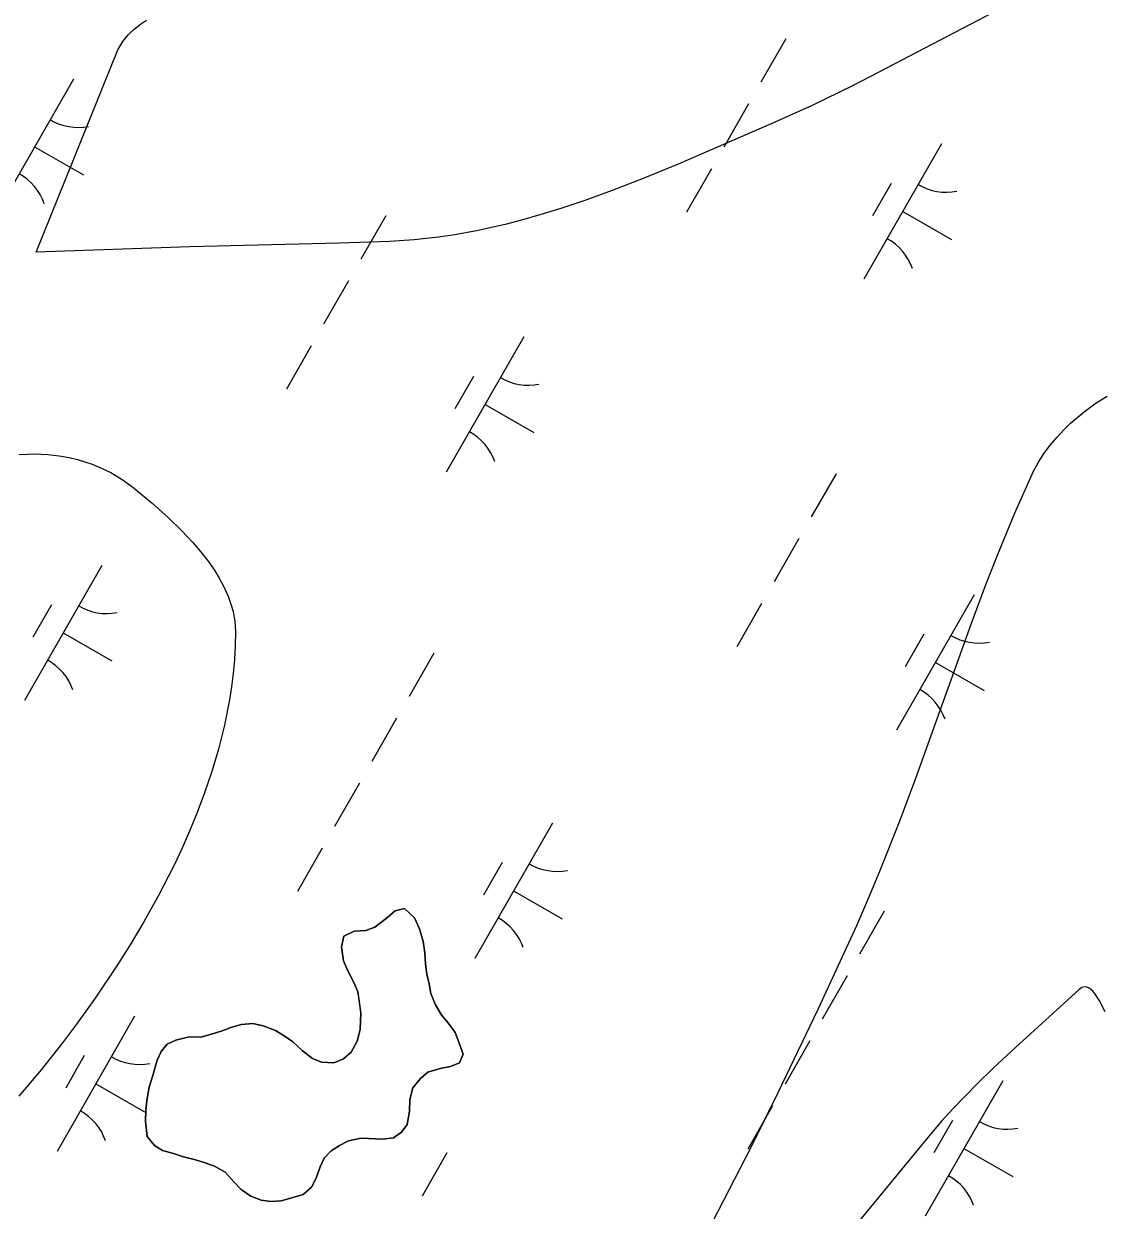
# Model space of a CAD drawing. Extents: x 3930721 to 3950824, y 220441 to 242861.
# Drawn here: x 3944760.9 to 3945106.2, y 232372.8 to 232753.3 of the extents above; entities that cross this region are included whole.
import ezdxf

# ---------------------------------------------------------------- set-up
doc = ezdxf.new("R2010")
doc.units = 0
for name, color, linetype in [('V-SITE-VEGE', 7, 'Continuous'), ('V-TOPO-SHOR', 7, 'Continuous'), ('V-WETL-SWMP', 7, 'Continuous')]:
    doc.layers.add(name, color=color, linetype=linetype)

msp = doc.modelspace()

# ---------------------------------------------------------------- linework, layer by layer
at = {"layer": 'V-SITE-VEGE'}
for points in [[(3945081.15, 232761.99), (3945034.95, 232737.71), (3945026.47, 232733.39), (3945013.6, 232727.12), (3945000.46, 232721.17), (3944970.65, 232708.28), (3944959.37, 232703.65), (3944949.45, 232699.79), (3944940.73, 232696.63), (3944933.05, 232694.05), (3944926.31, 232691.97), (3944920.38, 232690.29), (3944915.17, 232688.95), (3944906, 232686.9), (3944899.08, 232685.64), (3944893.86, 232684.86), (3944885.99, 232683.99), (3944878.07, 232683.48), (3944862.09, 232682.96), (3944814.14, 232681.77), (3944764.83, 232680.08), (3944791.06, 232744.92), (3944792.62, 232747.54), (3944794.39, 232749.73), (3944796.29, 232751.57), (3944798.27, 232753.12), (3944800.27, 232754.43)], [(3944981.87, 232369.48), (3944993.86, 232392.86), (3945002.65, 232410.56), (3945015.48, 232437.31), (3945027.86, 232464.2), (3945031.77, 232473.11), (3945035.28, 232481.53), (3945041.54, 232497.43), (3945046.75, 232511.44), (3945064.48, 232560.81), (3945069.11, 232573.14), (3945072.71, 232582.36), (3945078.39, 232596.14), (3945084.48, 232609.82), (3945086.05, 232612.75), (3945087.9, 232615.59), (3945089.94, 232618.27), (3945092.07, 232620.77), (3945094.24, 232623.07), (3945096.39, 232625.17), (3945100.68, 232628.84), (3945104.6, 232631.7), (3945108.09, 232633.85)], [(3944759.41, 232615.21), (3944764.31, 232615.33), (3944768.56, 232615.14), (3944772.23, 232614.72), (3944775.41, 232614.16), (3944778.14, 232613.52), (3944782.83, 232612.03), (3944786.25, 232610.61), (3944788.75, 232609.37), (3944792.39, 232607.2)], [(3944792.39, 232607.2), (3944795.87, 232604.68), (3944802, 232599.61), (3944807.21, 232594.96), (3944811.55, 232590.74), (3944815.1, 232586.94), (3944817.97, 232583.55), (3944820.28, 232580.52), (3944822.11, 232577.85), (3944823.56, 232575.48), (3944824.71, 232573.39), (3944826.4, 232569.7), (3944827.39, 232566.9), (3944827.97, 232564.79), (3944828.54, 232561.62), (3944828.75, 232558.42), (3944828.68, 232553.83)], [(3944828.68, 232553.83), (3944828.43, 232549.34), (3944828.04, 232544.96), (3944827.51, 232540.69), (3944826.87, 232536.52), (3944825.26, 232528.4), (3944823.33, 232520.73), (3944821.18, 232513.51), (3944818.87, 232506.72), (3944816.47, 232500.34), (3944814, 232494.37), (3944811.53, 232488.77), (3944809.06, 232483.53), (3944804.07, 232473.76), (3944799.35, 232465.28), (3944794.98, 232457.92), (3944790.97, 232451.55), (3944783.6, 232440.57), (3944777.81, 232432.5), (3944773.33, 232426.56), (3944766.43, 232417.84), (3944759.34, 232409.38)], [(3945107.44, 232436.44), (3945105.54, 232440.19), (3945104.06, 232442.42), (3945103.46, 232443.13), (3945102.38, 232444.04), (3945101.57, 232444.41), (3945100.96, 232444.5), (3945100.03, 232444.29), (3945099.1, 232443.64), (3945078.73, 232425.08), (3945071.64, 232418.47), (3945066.39, 232413.38), (3945058.76, 232405.52), (3945055.11, 232401.49), (3945051.6, 232397.38), (3945021.35, 232360.57)]]:
    msp.add_lwpolyline(points, dxfattribs=at)
at = {"layer": 'V-TOPO-SHOR'}
msp.add_lwpolyline([(3944869.04, 232395.93), (3944864.96, 232395.07), (3944862.03, 232393.57), (3944859.42, 232391.91), (3944857.16, 232389.59), (3944855.88, 232386.8), (3944854.6, 232383.18), (3944853.16, 232380.22), (3944850.4, 232377.9), (3944846.81, 232376.88), (3944843.38, 232375.87), (3944840.11, 232375.67), (3944837, 232376.13), (3944833.71, 232377.41), (3944830.58, 232379.5), (3944828.26, 232381.93), (3944825.45, 232385.02), (3944821.99, 232386.95), (3944819.03, 232388.06), (3944815.91, 232389.01), (3944812.14, 232389.96), (3944808.85, 232391.07), (3944805.4, 232392.02), (3944802.77, 232393.63), (3944800.45, 232396.55), (3944799.91, 232401.29), (3944800.03, 232405.06), (3944800.49, 232408.66), (3944801.11, 232412.27), (3944802.22, 232416.05), (3944803.64, 232420.97), (3944804.92, 232423.77), (3944806.86, 232426.08), (3944809.63, 232427.42), (3944813.88, 232428.44), (3944817.64, 232428.32), (3944821.07, 232429.33), (3944824.5, 232430.35), (3944827.59, 232431.53), (3944830.7, 232432.38), (3944834.29, 232432.74), (3944837.57, 232431.96), (3944841.52, 232430.52), (3944844.32, 232428.75), (3944847.12, 232426.81), (3944850.1, 232424.06), (3944853.4, 232421.48), (3944856.35, 232420.36), (3944860.29, 232420.07), (3944863.38, 232421.41), (3944865.82, 232423.57), (3944867.75, 232427.02), (3944868.69, 232430.8), (3944868.96, 232436.04), (3944868.44, 232439.47), (3944867.91, 232442.9), (3944866.74, 232445.67), (3944864.73, 232449.58), (3944863.39, 232452.84), (3944862.69, 232457.26), (3944863.48, 232460.7), (3944866.73, 232462.37), (3944870.5, 232462.57), (3944873.43, 232463.59), (3944877, 232466.4), (3944879.93, 232468.89), (3944882.87, 232469.57), (3944886.17, 232466.66), (3944887.68, 232463.07), (3944888.87, 232458.99), (3944889.39, 232455.4), (3944889.59, 232451.8), (3944890.12, 232448.53), (3944890.8, 232445.43), (3944891.33, 232442.32), (3944892.83, 232438.74), (3944894.83, 232435.32), (3944896.82, 232433.05), (3944899.15, 232429.8), (3944900.66, 232425.88), (3944901.67, 232422.95), (3944900.55, 232420.15), (3944897.62, 232418.98), (3944894.35, 232418.29), (3944890.44, 232417.11), (3944888, 232415.12), (3944885.58, 232412.14), (3944884.63, 232408.37), (3944884.5, 232404.6), (3944883.73, 232400.34), (3944881.95, 232397.87), (3944879.35, 232396.04), (3944875.92, 232395.68), (3944869.04, 232395.93)], dxfattribs=at)
at = {"layer": 'V-WETL-SWMP'}
for p, q in [((3945005.12, 232748.41), (3944997.16, 232734.53)), ((3944776.81, 232735.51), (3944751.96, 232692.12)), ((3944993.19, 232727.58), (3944985.24, 232713.7)), ((3944764.38, 232713.82), (3944780, 232704.87)), ((3945055.02, 232714.74), (3945030.17, 232671.35)), ((3944981.26, 232706.76), (3944973.31, 232692.87)), ((3945038.88, 232702.08), (3945032.91, 232691.67)), ((3944876.88, 232691.69), (3944868.93, 232677.8)), ((3945042.59, 232693.04), (3945058.21, 232684.1)), ((3944864.95, 232670.86), (3944857, 232656.97)), ((3944921.15, 232652.85), (3944896.3, 232609.46)), ((3944853.03, 232650.03), (3944845.07, 232636.15)), ((3944905.01, 232640.19), (3944899.05, 232629.78)), ((3944908.72, 232631.15), (3944924.34, 232622.21)), ((3945021.22, 232609.02), (3945013.27, 232595.14)), ((3945009.29, 232588.19), (3945001.34, 232574.31)), ((3944785.96, 232579.63), (3944761.11, 232536.25)), ((3945065.49, 232570.18), (3945040.64, 232526.79)), ((3944769.82, 232566.98), (3944763.85, 232556.57)), ((3944997.37, 232567.37), (3944989.42, 232553.48)), ((3944773.53, 232557.94), (3944789.15, 232548.99)), ((3945049.35, 232557.53), (3945043.39, 232547.11)), ((3944892.33, 232551.47), (3944884.37, 232537.58)), ((3945053.07, 232548.49), (3945068.68, 232539.54)), ((3944880.4, 232530.64), (3944872.45, 232516.76)), ((3944868.47, 232509.82), (3944860.52, 232495.93)), ((3944930.3, 232496.97), (3944905.45, 232453.58)), ((3944856.54, 232488.99), (3944848.59, 232475.1)), ((3944914.16, 232484.32), (3944908.2, 232473.9)), ((3944917.87, 232475.27), (3944933.49, 232466.33)), ((3944877, 232466.4), (3944873.43, 232463.59)), ((3944879.93, 232468.89), (3944877, 232466.4)), ((3944882.87, 232469.57), (3944879.93, 232468.89)), ((3944886.17, 232466.66), (3944882.87, 232469.57)), ((3944887.68, 232463.07), (3944886.17, 232466.66)), ((3945036.67, 232468.8), (3945028.72, 232454.92)), ((3944870.5, 232462.57), (3944866.73, 232462.37)), ((3944873.43, 232463.59), (3944870.5, 232462.57)), ((3944888.87, 232458.99), (3944887.68, 232463.07)), ((3944863.48, 232460.7), (3944862.69, 232457.26)), ((3944866.73, 232462.37), (3944863.48, 232460.7)), ((3944889.39, 232455.4), (3944888.87, 232458.99)), ((3944862.69, 232457.26), (3944863.39, 232452.84)), ((3944889.59, 232451.8), (3944889.39, 232455.4)), ((3944863.39, 232452.84), (3944864.73, 232449.58)), ((3944890.12, 232448.53), (3944889.59, 232451.8)), ((3944864.73, 232449.58), (3944866.74, 232445.67)), ((3944890.8, 232445.43), (3944890.12, 232448.53)), ((3945024.74, 232447.98), (3945016.79, 232434.09)), ((3944866.74, 232445.67), (3944867.91, 232442.9)), ((3944891.33, 232442.32), (3944890.8, 232445.43)), ((3944867.91, 232442.9), (3944868.96, 232436.04)), ((3944892.84, 232438.74), (3944891.33, 232442.32)), ((3944868.96, 232436.04), (3944868.69, 232430.8)), ((3944894.83, 232435.32), (3944892.84, 232438.74)), ((3944796.43, 232435.08), (3944771.58, 232391.69)), ((3944830.7, 232432.38), (3944827.59, 232431.53)), ((3944834.29, 232432.74), (3944830.7, 232432.38)), ((3944837.58, 232431.96), (3944834.29, 232432.74)), ((3944896.82, 232433.05), (3944894.83, 232435.32)), ((3944899.15, 232429.8), (3944896.82, 232433.05)), ((3944813.88, 232428.44), (3944809.63, 232427.42)), ((3944817.64, 232428.32), (3944813.88, 232428.44)), ((3944821.07, 232429.33), (3944817.64, 232428.32)), ((3944824.5, 232430.35), (3944821.07, 232429.33)), ((3944827.59, 232431.53), (3944824.5, 232430.35)), ((3944841.52, 232430.52), (3944837.58, 232431.96)), ((3944844.32, 232428.75), (3944841.52, 232430.52)), ((3944847.12, 232426.81), (3944844.32, 232428.75)), ((3944868.69, 232430.8), (3944867.75, 232427.02)), ((3944900.66, 232425.88), (3944899.15, 232429.8)), ((3944806.86, 232426.08), (3944804.92, 232423.77)), ((3944809.63, 232427.42), (3944806.86, 232426.08)), ((3944850.1, 232424.06), (3944847.12, 232426.81)), ((3944867.75, 232427.02), (3944865.82, 232423.57)), ((3944901.67, 232422.95), (3944900.66, 232425.88)), ((3945012.81, 232427.15), (3945004.86, 232413.27)), ((3944780.29, 232422.42), (3944774.33, 232412.01)), ((3944803.64, 232420.97), (3944802.21, 232416.05)), ((3944804.92, 232423.77), (3944803.64, 232420.97)), ((3944853.4, 232421.48), (3944850.1, 232424.06)), ((3944856.35, 232420.36), (3944853.4, 232421.48)), ((3944863.38, 232421.41), (3944860.29, 232420.07)), ((3944865.82, 232423.57), (3944863.38, 232421.41)), ((3944900.55, 232420.15), (3944901.67, 232422.95)), ((3944860.29, 232420.07), (3944856.35, 232420.36)), ((3944888, 232415.12), (3944890.44, 232417.1)), ((3944890.44, 232417.1), (3944894.35, 232418.29)), ((3944894.35, 232418.29), (3944897.62, 232418.98)), ((3944897.62, 232418.98), (3944900.55, 232420.15)), ((3944784, 232413.38), (3944799.62, 232404.44)), ((3944802.21, 232416.05), (3944801.11, 232412.27)), ((3944885.58, 232412.14), (3944888, 232415.12)), ((3945074.64, 232414.3), (3945049.79, 232370.91)), ((3944801.11, 232412.27), (3944800.49, 232408.66)), ((3944884.63, 232408.37), (3944885.58, 232412.14)), ((3944800.49, 232408.66), (3944800.03, 232405.06)), ((3944884.5, 232404.6), (3944884.63, 232408.37)), ((3945000.88, 232406.32), (3944992.93, 232392.44)), ((3944800.03, 232405.06), (3944799.91, 232401.29)), ((3944883.73, 232400.34), (3944884.5, 232404.6)), ((3945058.5, 232401.65), (3945052.54, 232391.24)), ((3944799.91, 232401.29), (3944800.45, 232396.55)), ((3944879.35, 232396.04), (3944881.96, 232397.87)), ((3944881.96, 232397.87), (3944883.73, 232400.34)), ((3944800.45, 232396.55), (3944802.77, 232393.63)), ((3944862.03, 232393.57), (3944864.96, 232395.07)), ((3944864.96, 232395.07), (3944869.04, 232395.93)), ((3944869.04, 232395.93), (3944875.92, 232395.68)), ((3944875.92, 232395.68), (3944879.35, 232396.04)), ((3944802.77, 232393.63), (3944805.4, 232392.02)), ((3944805.4, 232392.02), (3944808.85, 232391.07)), ((3944808.85, 232391.07), (3944812.14, 232389.96)), ((3944857.16, 232389.59), (3944859.43, 232391.91)), ((3944859.43, 232391.91), (3944862.03, 232393.57)), ((3944896.5, 232391.25), (3944888.55, 232377.37)), ((3945062.21, 232392.61), (3945077.83, 232383.66)), ((3944812.14, 232389.96), (3944815.91, 232389.01)), ((3944815.91, 232389.01), (3944819.03, 232388.06)), ((3944819.03, 232388.06), (3944821.99, 232386.95)), ((3944821.99, 232386.95), (3944825.45, 232385.02)), ((3944854.6, 232383.18), (3944855.88, 232386.8)), ((3944855.88, 232386.8), (3944857.16, 232389.59)), ((3944825.45, 232385.02), (3944828.26, 232381.93)), ((3944853.16, 232380.22), (3944854.6, 232383.18)), ((3944828.26, 232381.93), (3944830.58, 232379.5)), ((3944830.58, 232379.5), (3944833.71, 232377.41)), ((3944850.4, 232377.9), (3944853.16, 232380.22)), ((3944833.71, 232377.41), (3944837, 232376.13)), ((3944837, 232376.13), (3944840.11, 232375.67)), ((3944840.11, 232375.67), (3944843.38, 232375.87)), ((3944843.38, 232375.87), (3944846.81, 232376.88)), ((3944846.81, 232376.88), (3944850.4, 232377.9))]:
    msp.add_line(p, q, dxfattribs=at)
for centre, start, end in [((3944778.32, 232737.67), 239.4279, 280.9715), ((3944750.86, 232689.73), 19.4279, 60.9715), ((3945056.52, 232716.89), 239.4279, 280.9715), ((3945029.07, 232668.96), 19.4279, 60.9715), ((3944922.66, 232655), 239.4279, 280.9715), ((3944895.2, 232607.06), 19.4279, 60.9715), ((3944787.46, 232581.79), 239.4279, 280.9715), ((3945067, 232572.34), 239.4279, 280.9715), ((3944760.01, 232533.85), 19.4279, 60.9715), ((3945039.54, 232524.4), 19.4279, 60.9715), ((3944931.81, 232499.12), 239.4279, 280.9715), ((3944904.35, 232451.19), 19.4279, 60.9715), ((3944797.94, 232437.23), 239.4279, 280.9715), ((3944770.48, 232389.3), 19.4279, 60.9715), ((3945076.15, 232416.46), 239.4279, 280.9715), ((3945048.69, 232368.52), 19.4279, 60.9715)]:
    msp.add_arc(centre, 17.62, start, end, dxfattribs=at)

doc.saveas('drawing.dxf')
